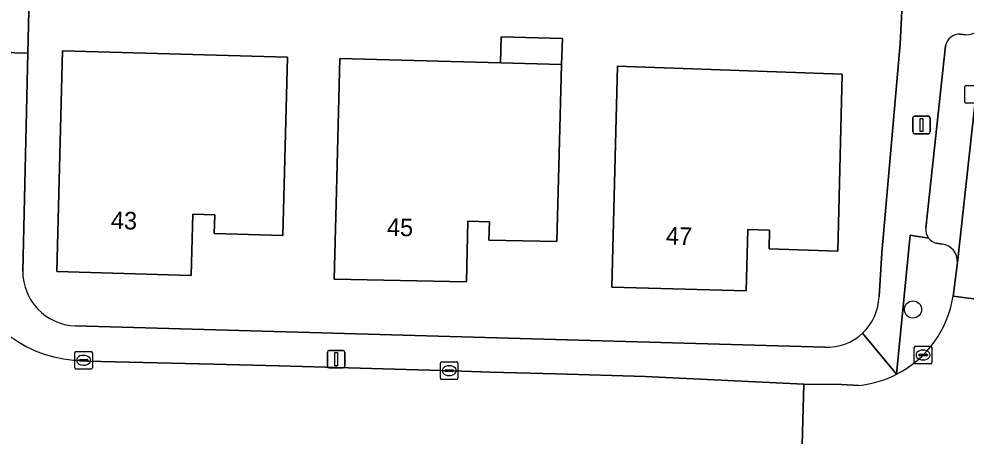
# Model space of a CAD drawing. Extents: x 162082 to 163401, y 388089 to 388636.
# Drawn here: x 162675.5 to 162729.5, y 388515.2 to 388539 of the extents above; entities that cross this region are included whole.
import ezdxf

# ---------------------------------------------------------------- set-up
doc = ezdxf.new("R2010")
doc.units = 0
for name, color, linetype in [('IMGEO_Boom', 7, 'Continuous'), ('IMGEO_Erf', 7, 'Continuous'), ('IMGEO_Groenvoorziening', 7, 'Continuous'), ('IMGEO_Kolk', 7, 'Continuous'), ('IMGEO_Lichtmast', 7, 'Continuous'), ('IMGEO_Muur', 7, 'Continuous'), ('IMGEO_Pand', 7, 'Continuous'), ('IMGEO_Pand_nummerreeks', 7, 'Continuous'), ('IMGEO_Parkeervlak_open', 7, 'Continuous'), ('IMGEO_Rijbaan_lokaal_gesloten', 7, 'Continuous'), ('IMGEO_Rijbaan_lokaal_open', 7, 'Continuous'), ('IMGEO_Voetpad_open', 7, 'Continuous')]:
    doc.layers.add(name, color=color, linetype=linetype)

msp = doc.modelspace()

# ---------------------------------------------------------------- linework, layer by layer
at = {"layer": 'IMGEO_Boom'}
msp.add_circle((162726.427, 388522.406), 0.489, dxfattribs=at)
at = {"layer": 'IMGEO_Erf'}
for points in [[(162719.505, 388567.811), (162676.819, 388572.495), (162676.662, 388565.871), (162683.784, 388565.711), (162683.854, 388568.102), (162691.507, 388567.895), (162691.408, 388564.006), (162692.571, 388563.976), (162692.578, 388564.241), (162697.756, 388564.142), (162697.842, 388566.56), (162705.493, 388566.361), (162705.177, 388553.925), (162692.324, 388554.228), (162692.354, 388555.426), (162691.191, 388555.456), (162678.38, 388555.782), (162678.497, 388560.397), (162676.533, 388560.443), (162676.206, 388546.7), (162675.976, 388536.996), (162675.681, 388524.585)], [(162724.493, 388523.139), (162724.661, 388525.626), (162725.7, 388537.529), (162725.898, 388541.683), (162725.771, 388545.833), (162725.461, 388549.978), (162724.986, 388554.213)], [(162678.665, 388521.473), (162721.395, 388520.255)]]:
    msp.add_lwpolyline(points, dxfattribs=at)
for points in [[(162706.441, 388537.833), (162706.401, 388536.356), (162706.262, 388531.269), (162706.126, 388526.27), (162702.259, 388526.349), (162702.28, 388527.404), (162701.056, 388527.429), (162700.985, 388523.986), (162693.438, 388524.14), (162693.565, 388529.139), (162693.757, 388536.701), (162702.906, 388536.451), (162702.947, 388537.929)], [(162690.515, 388526.61), (162686.591, 388526.726), (162686.622, 388527.796), (162685.381, 388527.833), (162685.277, 388524.34), (162677.619, 388524.566), (162677.938, 388537.133), (162690.773, 388536.783)], [(162722.401, 388535.804), (162722.145, 388525.734), (162718.226, 388525.85), (162718.257, 388526.919), (162717.017, 388526.956), (162716.912, 388523.457), (162709.265, 388523.684), (162709.584, 388536.268)]]:
    msp.add_lwpolyline(points, close=True, dxfattribs=at)
for centre, radius, start, end in [((162678.78, 388524.57), 3.099, 179.7154, 267.8789), ((162721.533, 388523.216), 2.961, 312.912, 358.5141), ((162721.53, 388523.214), 2.962, 267.3974, 312.9784)]:
    msp.add_arc(centre, radius, start, end, dxfattribs=at)
at = {"layer": 'IMGEO_Groenvoorziening'}
for points in [[(162727.309, 388526.475), (162726.277, 388526.638), (162725.494, 388518.714)], [(162728.101, 388526.132), (162727.758, 388526.184)], [(162728.711, 388523.165), (162728.958, 388525.087)]]:
    msp.add_lwpolyline(points, dxfattribs=at)
for centre, radius, start, end in [((162727.922, 388526.93), 0.764, 216.5432, 257.5617), ((162727.96, 388525.142), 1, 356.8388, 81.8713), ((162722.752, 388524.084), 6.029, 297.0504, 351.2339)]:
    msp.add_arc(centre, radius, start, end, dxfattribs=at)
at = {"layer": 'IMGEO_Kolk'}
for p, q in [((162729.454, 388535.151), (162730.306, 388535.151)), ((162729.379, 388534.225), (162729.379, 388535.077)), ((162730.306, 388534.151), (162729.454, 388534.151)), ((162678.724, 388520.012), (162679.576, 388520.012)), ((162726.504, 388519.384), (162726.504, 388520.236)), ((162726.579, 388520.31), (162727.431, 388520.31)), ((162726.992, 388520.09), (162727.017, 388520.09)), ((162727.505, 388520.236), (162727.505, 388519.384)), ((162678.649, 388519.086), (162678.649, 388519.938)), ((162678.908, 388519.506), (162678.908, 388519.518)), ((162679.346, 388519.469), (162678.948, 388519.469)), ((162678.951, 388519.555), (162679.349, 388519.555)), ((162679.137, 388519.792), (162679.162, 388519.792)), ((162679.392, 388519.518), (162679.392, 388519.506)), ((162679.65, 388519.938), (162679.65, 388519.086)), ((162726.763, 388519.804), (162726.763, 388519.816)), ((162727.201, 388519.767), (162726.803, 388519.767)), ((162726.806, 388519.853), (162727.204, 388519.853)), ((162727.015, 388519.53), (162726.99, 388519.53)), ((162727.247, 388519.816), (162727.247, 388519.804)), ((162679.576, 388519.012), (162678.724, 388519.012)), ((162679.16, 388519.232), (162679.135, 388519.232)), ((162699.49, 388518.495), (162699.49, 388519.347)), ((162699.565, 388519.421), (162700.417, 388519.421)), ((162699.749, 388518.915), (162699.749, 388518.927)), ((162699.792, 388518.964), (162700.19, 388518.964)), ((162699.978, 388519.201), (162700.003, 388519.201)), ((162700.233, 388518.927), (162700.233, 388518.915)), ((162700.491, 388519.347), (162700.491, 388518.495)), ((162727.431, 388519.31), (162726.579, 388519.31)), ((162700.417, 388518.421), (162699.565, 388518.421)), ((162700.187, 388518.878), (162699.789, 388518.878)), ((162700.001, 388518.641), (162699.976, 388518.641))]:
    msp.add_line(p, q, dxfattribs=at)
for points in [[(162729.454, 388535.151), (162730.306, 388535.151)], [(162729.379, 388534.225), (162729.379, 388535.077)], [(162730.306, 388534.151), (162729.454, 388534.151)], [(162678.724, 388520.012), (162679.576, 388520.012)], [(162726.504, 388519.384), (162726.504, 388520.236)], [(162726.579, 388520.31), (162727.431, 388520.31)], [(162727.505, 388520.236), (162727.505, 388519.384)], [(162678.649, 388519.086), (162678.649, 388519.938)], [(162679.65, 388519.938), (162679.65, 388519.086)], [(162679.576, 388519.012), (162678.724, 388519.012)], [(162699.49, 388518.495), (162699.49, 388519.347)], [(162699.565, 388519.421), (162700.417, 388519.421)], [(162700.491, 388519.347), (162700.491, 388518.495)], [(162727.431, 388519.31), (162726.579, 388519.31)], [(162700.417, 388518.421), (162699.565, 388518.421)]]:
    msp.add_lwpolyline(points, dxfattribs=at)
for centre, radius, start, end in [((162729.456, 388535.075), 0.0765, 91.552, 178.448), ((162729.456, 388535.075), 0.0765, 91.552, 178.448), ((162729.456, 388534.227), 0.0765, 181.552, 268.448), ((162729.456, 388534.227), 0.0765, 181.552, 268.448), ((162678.726, 388519.936), 0.0765, 91.552, 178.448), ((162678.726, 388519.936), 0.0765, 91.552, 178.448), ((162679.574, 388519.936), 0.0765, 1.552, 88.448), ((162679.574, 388519.936), 0.0765, 1.552, 88.448), ((162726.581, 388520.234), 0.0765, 91.552, 178.448), ((162726.581, 388520.234), 0.0765, 91.552, 178.448), ((162727.429, 388520.234), 0.0765, 1.552, 88.448), ((162727.429, 388520.234), 0.0765, 1.552, 88.448), ((162678.948, 388519.515), 0.0403, 85.8775, 175.7526), ((162678.945, 388519.505), 0.0366, 178.938, 274.7102), ((162679.349, 388519.512), 0.043, 264.8664, 352.4533), ((162679.353, 388519.517), 0.0386, 1.7309, 96.639), ((162726.803, 388519.813), 0.0403, 85.8775, 175.7526), ((162726.8, 388519.803), 0.0366, 178.938, 274.7102), ((162727.204, 388519.81), 0.043, 264.8664, 352.4533), ((162727.208, 388519.815), 0.0386, 1.7309, 96.639), ((162678.726, 388519.088), 0.0765, 181.552, 268.448), ((162678.726, 388519.088), 0.0765, 181.552, 268.448), ((162679.574, 388519.088), 0.0765, 271.552, 358.448), ((162679.574, 388519.088), 0.0765, 271.552, 358.448), ((162699.567, 388519.345), 0.0765, 91.552, 178.448), ((162699.567, 388519.345), 0.0765, 91.552, 178.448), ((162699.789, 388518.924), 0.0403, 85.8775, 175.7526), ((162699.786, 388518.914), 0.0366, 178.938, 274.7102), ((162700.19, 388518.921), 0.043, 264.8664, 352.4533), ((162700.194, 388518.926), 0.0386, 1.7309, 96.639), ((162700.415, 388519.345), 0.0765, 1.552, 88.448), ((162700.415, 388519.345), 0.0765, 1.552, 88.448), ((162726.581, 388519.386), 0.0765, 181.552, 268.448), ((162726.581, 388519.386), 0.0765, 181.552, 268.448), ((162727.429, 388519.386), 0.0765, 271.552, 358.448), ((162727.429, 388519.386), 0.0765, 271.552, 358.448), ((162699.567, 388518.497), 0.0765, 181.552, 268.448), ((162699.567, 388518.497), 0.0765, 181.552, 268.448), ((162700.415, 388518.497), 0.0765, 271.552, 358.448), ((162700.415, 388518.497), 0.0765, 271.552, 358.448)]:
    msp.add_arc(centre, radius, start, end, dxfattribs=at)
for centre, major_axis, ratio, start_param, end_param in [((162726.991, 388519.81), (-0.387, 0.002), 0.722429, 4.712389, 7.853982), ((162727.016, 388519.81), (-0.39, 0.002), 0.717154, 1.570796, 4.712389), ((162679.136, 388519.512), (-0.387, 0.002), 0.722429, 4.712389, 7.853982), ((162679.161, 388519.512), (-0.39, 0.002), 0.717154, 1.570796, 4.712389), ((162699.977, 388518.921), (-0.387, 0.002), 0.722429, 4.712389, 7.853982), ((162700.002, 388518.921), (-0.39, 0.002), 0.717154, 1.570796, 4.712389)]:
    msp.add_ellipse(centre, major_axis=major_axis, ratio=ratio, start_param=start_param, end_param=end_param, dxfattribs=at)
at = {"layer": 'IMGEO_Lichtmast'}
for p, q in [((162726.414, 388532.513), (162726.414, 388533.313)), ((162726.414, 388533.313), (162726.414, 388532.513)), ((162726.514, 388533.413), (162727.304, 388533.413)), ((162727.304, 388533.413), (162726.514, 388533.413)), ((162727.404, 388533.313), (162727.404, 388532.513)), ((162727.404, 388532.513), (162727.404, 388533.313)), ((162727.304, 388532.413), (162726.514, 388532.413)), ((162726.514, 388532.413), (162727.304, 388532.413)), ((162693.15, 388520.073), (162693.94, 388520.073)), ((162693.94, 388520.073), (162693.15, 388520.073)), ((162693.05, 388519.173), (162693.05, 388519.973)), ((162693.05, 388519.973), (162693.05, 388519.173)), ((162694.04, 388519.973), (162694.04, 388519.173)), ((162694.04, 388519.173), (162694.04, 388519.973)), ((162693.94, 388519.073), (162693.15, 388519.073)), ((162693.15, 388519.073), (162693.94, 388519.073))]:
    msp.add_line(p, q, dxfattribs=at)
for points in [[(162726.834, 388533.288), (162726.984, 388533.288), (162726.984, 388532.538), (162726.834, 388532.538), (162726.834, 388533.288)], [(162693.47, 388519.948), (162693.62, 388519.948), (162693.62, 388519.198), (162693.47, 388519.198), (162693.47, 388519.948)]]:
    msp.add_lwpolyline(points, dxfattribs=at)
for centre, start, end in [((162726.514, 388533.313), 90, 180), ((162726.514, 388533.313), 90, 180), ((162727.304, 388533.313), 0, 90), ((162727.304, 388533.313), 360, 90), ((162726.514, 388532.513), 180, 270), ((162726.514, 388532.513), 180, 270), ((162727.304, 388532.513), 270, 0), ((162727.304, 388532.513), 270, 0), ((162693.15, 388519.973), 90, 180), ((162693.15, 388519.973), 90, 180), ((162693.94, 388519.973), 0, 90), ((162693.94, 388519.973), 360, 90), ((162693.15, 388519.173), 180, 270), ((162693.15, 388519.173), 180, 270), ((162693.94, 388519.173), 270, 0), ((162693.94, 388519.173), 270, 0)]:
    msp.add_arc(centre, 0.1, start, end, dxfattribs=at)
at = {"layer": 'IMGEO_Muur'}
msp.add_lwpolyline([(162724.317, 388558.234), (162724.986, 388554.213), (162725.461, 388549.978), (162725.771, 388545.833), (162725.898, 388541.683), (162725.7, 388537.529), (162724.661, 388525.626)], dxfattribs=at)
at = {"layer": 'IMGEO_Pand'}
for points in [[(162702.947, 388537.929), (162702.906, 388536.451), (162706.401, 388536.356), (162706.441, 388537.833)], [(162690.515, 388526.61), (162690.773, 388536.783), (162677.938, 388537.133), (162677.619, 388524.566), (162685.277, 388524.34), (162685.381, 388527.833), (162686.622, 388527.796), (162686.591, 388526.726)], [(162706.262, 388531.269), (162706.401, 388536.356), (162702.906, 388536.451), (162693.757, 388536.701), (162693.565, 388529.139), (162693.438, 388524.14), (162700.985, 388523.986), (162701.056, 388527.429), (162702.28, 388527.404), (162702.259, 388526.349), (162706.126, 388526.27)], [(162722.145, 388525.734), (162722.401, 388535.804), (162709.584, 388536.268), (162709.265, 388523.684), (162716.912, 388523.457), (162717.017, 388526.956), (162718.257, 388526.919), (162718.226, 388525.85)]]:
    msp.add_lwpolyline(points, close=True, dxfattribs=at)
at = {"layer": 'IMGEO_Parkeervlak_open'}
for points in [[(162728.958, 388525.087), (162730.483, 388538.918)], [(162729.424, 388538.045), (162729.133, 388538.085)], [(162728.289, 388537.412), (162727.166, 388527.03)], [(162727.758, 388526.184), (162728.101, 388526.132)]]:
    msp.add_lwpolyline(points, dxfattribs=at)
for centre, radius, start, end in [((162729.452, 388539.09), 1.045, 268.4736, 350.5282), ((162729.067, 388537.302), 0.786, 85.1831, 171.9541), ((162727.918, 388526.928), 0.759, 172.2779, 216.6189), ((162727.922, 388526.93), 0.764, 216.5432, 257.5617), ((162727.96, 388525.142), 1, 356.8388, 81.8713)]:
    msp.add_arc(centre, radius, start, end, dxfattribs=at)
at = {"layer": 'IMGEO_Rijbaan_lokaal_gesloten'}
msp.add_lwpolyline([(162732.326, 388555.585), (162731.742, 388550.144), (162730.483, 388538.918), (162728.958, 388525.087), (162728.711, 388523.165), (162730.61, 388522.925), (162734.225, 388555.356)], close=True, dxfattribs=at)
at = {"layer": 'IMGEO_Rijbaan_lokaal_open'}
for points in [[(162738.116, 388555.378), (162738.231, 388556.314), (162732.478, 388556.998), (162732.326, 388555.585), (162734.225, 388555.356), (162730.61, 388522.925), (162728.711, 388523.165)], [(162674.422, 388514.656), (162676.519, 388514.529), (162679.901, 388514.489), (162700.092, 388513.947), (162716.541, 388513.459), (162719.763, 388513.342), (162720.079, 388513.33), (162720.201, 388518.156), (162711.159, 388518.581), (162706.086, 388518.733), (162702.324, 388518.84), (162700.174, 388518.915), (162690.291, 388519.2), (162686.528, 388519.292), (162679.349, 388519.455), (162679.15, 388519.51)], [(162723.349, 388518.083), (162722.357, 388518.135), (162720.201, 388518.156), (162720.079, 388513.33), (162721.961, 388513.136)]]:
    msp.add_lwpolyline(points, dxfattribs=at)
for centre, radius, start, end in [((162679.048, 388526.27), 6.761, 194.5134, 270.861), ((162722.752, 388524.084), 6.029, 297.0504, 351.2339), ((162722.753, 388524.072), 6.019, 275.6876, 297.0973)]:
    msp.add_arc(centre, radius, start, end, dxfattribs=at)
at = {"layer": 'IMGEO_Voetpad_open'}
msp.add_lwpolyline([(162676.533, 388560.443), (162676.662, 388565.871), (162676.819, 388572.495), (162673.783, 388572.792), (162673.663, 388566.757), (162674.213, 388566.14), (162673.749, 388565.735), (162673.645, 388565.853), (162673.549, 388561.972), (162673.313, 388552.479), (162673.006, 388538.982), (162672.963, 388537.079), (162675.976, 388536.996), (162676.206, 388546.7)], close=True, dxfattribs=at)
for points in [[(162724.317, 388558.234), (162724.986, 388554.213), (162725.461, 388549.978), (162725.771, 388545.833), (162725.898, 388541.683), (162725.7, 388537.529), (162724.661, 388525.626), (162724.493, 388523.139)], [(162675.681, 388524.585), (162675.976, 388536.996), (162672.963, 388537.079), (162606.721, 388538.832), (162545.696, 388540.38)], [(162729.133, 388538.085), (162729.424, 388538.045)], [(162727.166, 388527.03), (162728.289, 388537.412)], [(162723.549, 388521.047), (162725.494, 388518.714), (162726.277, 388526.638), (162727.309, 388526.475)], [(162721.395, 388520.255), (162678.665, 388521.473)], [(162725.494, 388518.714), (162723.549, 388521.047)], [(162679.15, 388519.51), (162679.349, 388519.455), (162686.528, 388519.292), (162690.291, 388519.2), (162700.174, 388518.915), (162702.324, 388518.84), (162706.086, 388518.733), (162711.159, 388518.581), (162720.201, 388518.156), (162722.357, 388518.135), (162723.349, 388518.083)]]:
    msp.add_lwpolyline(points, dxfattribs=at)
for centre, radius, start, end in [((162729.452, 388539.09), 1.045, 268.4736, 350.5282), ((162729.067, 388537.302), 0.786, 85.1831, 171.9541), ((162727.918, 388526.928), 0.759, 172.2779, 216.6189), ((162679.048, 388526.27), 6.761, 194.5134, 270.861), ((162678.78, 388524.57), 3.099, 179.7154, 267.8789), ((162721.533, 388523.216), 2.961, 312.912, 358.5141), ((162721.53, 388523.214), 2.962, 267.3974, 312.9784), ((162722.753, 388524.072), 6.019, 275.6876, 297.0973)]:
    msp.add_arc(centre, radius, start, end, dxfattribs=at)

# ---------------------------------------------------------------- texts
at = {"layer": 'IMGEO_Pand_nummerreeks'}
for s, rotation, p in [('43', 358.3096, (162680.696, 388526.996)), ('45', 358.8312, (162696.437, 388526.599)), ('47', 358.2997, (162712.337, 388526.113))]:
    msp.add_text(s, height=1, rotation=rotation, dxfattribs=at).set_placement(p)

doc.saveas('drawing.dxf')
